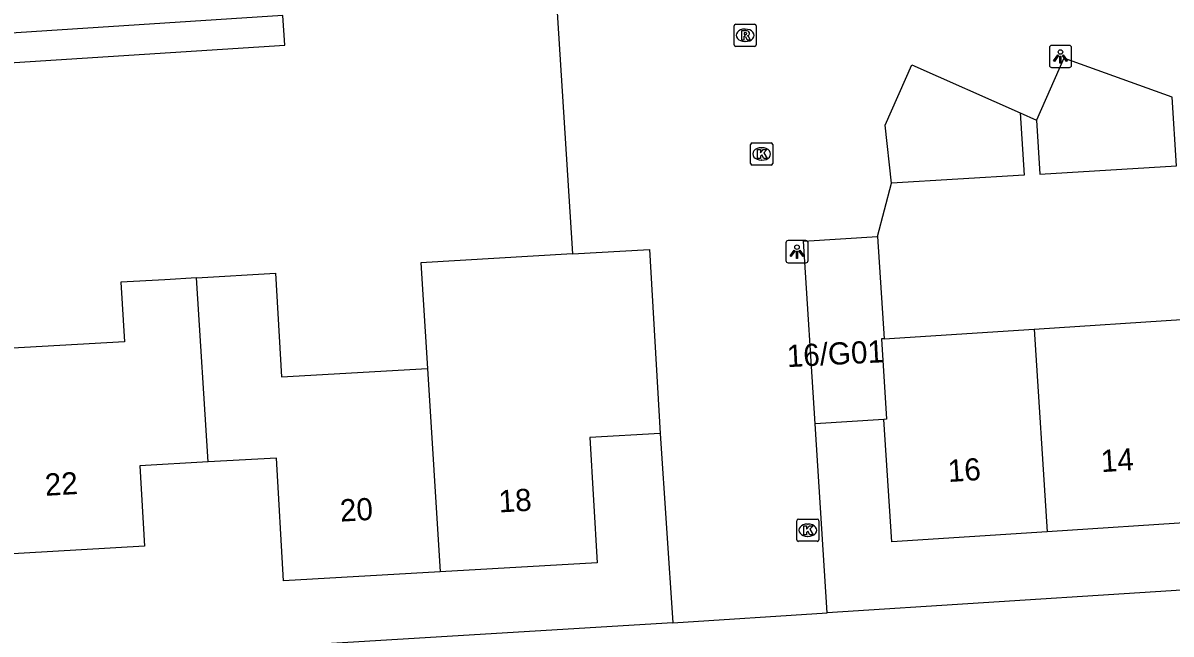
# Model space of a CAD drawing. Extents: x 159689 to 160786, y 387323 to 388339.
# Drawn here: x 160602.5 to 160654.3, y 388261.9 to 388289.5 of the extents above; entities that cross this region are included whole.
import ezdxf

# ---------------------------------------------------------------- set-up
doc = ezdxf.new("R2010")
doc.units = 0
for name, color, linetype in [('IMGEO_Kolk', 7, 'Continuous'), ('IMGEO_Lichtpunt', 7, 'Continuous'), ('IMGEO_Muur', 7, 'Continuous'), ('IMGEO_Pand', 7, 'Continuous'), ('IMGEO_Pand_nummerreeks', 7, 'Continuous'), ('IMGEO_Rijbaan_lokaal_open', 7, 'Continuous'), ('IMGEO_Rioolput', 7, 'Continuous'), ('IMGEO_Voetpad_open', 7, 'Continuous')]:
    doc.layers.add(name, color=color, linetype=linetype)

msp = doc.modelspace()

# ---------------------------------------------------------------- linework, layer by layer
at = {"layer": 'IMGEO_Kolk'}
for p, q in [((160635.352, 388283.171), (160635.352, 388284.023)), ((160635.427, 388284.097), (160636.279, 388284.097)), ((160636.353, 388284.023), (160636.353, 388283.171)), ((160635.84, 388283.877), (160635.865, 388283.877)), ((160636.279, 388283.097), (160635.427, 388283.097)), ((160635.863, 388283.317), (160635.838, 388283.317)), ((160637.432, 388266.199), (160637.432, 388267.051)), ((160637.507, 388267.125), (160638.359, 388267.125)), ((160637.92, 388266.905), (160637.945, 388266.905)), ((160638.433, 388267.051), (160638.433, 388266.199)), ((160638.359, 388266.125), (160637.507, 388266.125)), ((160637.943, 388266.345), (160637.918, 388266.345))]:
    msp.add_line(p, q, dxfattribs=at)
for points in [[(160635.352, 388283.171), (160635.352, 388284.023)], [(160635.427, 388284.097), (160636.279, 388284.097)], [(160636.353, 388284.023), (160636.353, 388283.171)], [(160635.673, 388283.797), (160635.796, 388283.797), (160635.796, 388283.646), (160635.926, 388283.797), (160636.09, 388283.797), (160635.944, 388283.646), (160636.097, 388283.397), (160635.945, 388283.397), (160635.86, 388283.561), (160635.796, 388283.494), (160635.796, 388283.397), (160635.673, 388283.397), (160635.673, 388283.797)], [(160636.279, 388283.097), (160635.427, 388283.097)], [(160637.432, 388266.199), (160637.432, 388267.051)], [(160637.507, 388267.125), (160638.359, 388267.125)], [(160638.433, 388267.051), (160638.433, 388266.199)], [(160637.753, 388266.825), (160637.876, 388266.825), (160637.876, 388266.674), (160638.006, 388266.825), (160638.17, 388266.825), (160638.024, 388266.674), (160638.177, 388266.425), (160638.025, 388266.425), (160637.94, 388266.589), (160637.876, 388266.522), (160637.876, 388266.425), (160637.753, 388266.425), (160637.753, 388266.825)], [(160638.359, 388266.125), (160637.507, 388266.125)]]:
    msp.add_lwpolyline(points, dxfattribs=at)
for centre, start, end in [((160635.429, 388284.021), 91.552, 178.448), ((160635.429, 388284.021), 91.552, 178.448), ((160636.277, 388284.021), 1.552, 88.448), ((160636.277, 388284.021), 1.552, 88.448), ((160635.429, 388283.173), 181.552, 268.448), ((160635.429, 388283.173), 181.552, 268.448), ((160636.277, 388283.173), 271.552, 358.448), ((160636.277, 388283.173), 271.552, 358.448), ((160637.509, 388267.049), 91.552, 178.448), ((160637.509, 388267.049), 91.552, 178.448), ((160638.357, 388267.049), 1.552, 88.448), ((160638.357, 388267.049), 1.552, 88.448), ((160637.509, 388266.201), 181.552, 268.448), ((160637.509, 388266.201), 181.552, 268.448), ((160638.357, 388266.201), 271.552, 358.448), ((160638.357, 388266.201), 271.552, 358.448)]:
    msp.add_arc(centre, 0.0765, start, end, dxfattribs=at)
for centre, major_axis, ratio, start_param, end_param in [((160635.839, 388283.597), (-0.387, 0.002), 0.722429, 4.712389, 7.853982), ((160635.864, 388283.597), (-0.39, 0.002), 0.717154, 1.570796, 4.712389), ((160637.919, 388266.625), (-0.387, 0.002), 0.722429, 4.712389, 7.853982), ((160637.944, 388266.625), (-0.39, 0.002), 0.717154, 1.570796, 4.712389)]:
    msp.add_ellipse(centre, major_axis=major_axis, ratio=ratio, start_param=start_param, end_param=end_param, dxfattribs=at)
at = {"layer": 'IMGEO_Lichtpunt'}
for p, q in [((160648.827, 388288.398), (160648.827, 388287.591)), ((160648.827, 388288.398), (160648.827, 388287.591)), ((160649.729, 388288.493), (160648.921, 388288.493)), ((160649.729, 388288.493), (160648.921, 388288.493)), ((160649.823, 388287.591), (160649.823, 388288.398)), ((160649.823, 388287.591), (160649.823, 388288.398)), ((160648.921, 388287.497), (160649.729, 388287.497)), ((160648.921, 388287.497), (160649.729, 388287.497)), ((160636.949, 388279.594), (160636.949, 388278.787)), ((160636.949, 388279.594), (160636.949, 388278.787)), ((160637.851, 388279.689), (160637.043, 388279.689)), ((160637.851, 388279.689), (160637.043, 388279.689)), ((160637.945, 388278.787), (160637.945, 388279.594)), ((160637.945, 388278.787), (160637.945, 388279.594)), ((160637.043, 388278.693), (160637.851, 388278.693)), ((160637.043, 388278.693), (160637.851, 388278.693))]:
    msp.add_line(p, q, dxfattribs=at)
for points in [[(160649.201, 388288.062), (160649.24, 388288.034), (160649.052, 388287.772), (160649.014, 388287.799), (160649.201, 388288.062)], [(160649.303, 388288.014), (160649.35, 388288.014), (160649.35, 388287.692), (160649.303, 388287.692), (160649.303, 388288.014)], [(160649.413, 388288.034), (160649.451, 388288.061), (160649.638, 388287.799), (160649.599, 388287.771), (160649.413, 388288.034)], [(160637.323, 388279.258), (160637.362, 388279.23), (160637.174, 388278.968), (160637.136, 388278.995), (160637.323, 388279.258)], [(160637.425, 388279.21), (160637.472, 388279.21), (160637.472, 388278.888), (160637.425, 388278.888), (160637.425, 388279.21)], [(160637.535, 388279.23), (160637.573, 388279.257), (160637.76, 388278.995), (160637.721, 388278.967), (160637.535, 388279.23)]]:
    msp.add_lwpolyline(points, dxfattribs=at)
for centre in [(160649.326, 388288.196), (160637.448, 388279.392)]:
    msp.add_circle(centre, 0.0994, dxfattribs=at)
for centre, start, end in [((160648.921, 388288.398), 90, 180), ((160648.921, 388288.398), 90, 180), ((160649.729, 388288.398), 0, 90), ((160649.729, 388288.398), 0, 90), ((160648.921, 388287.591), 180, 270), ((160648.921, 388287.591), 180, 270), ((160649.729, 388287.591), 270, 0), ((160649.729, 388287.591), 270, 360), ((160637.043, 388279.594), 90, 180), ((160637.043, 388279.594), 90, 180), ((160637.851, 388279.594), 0, 90), ((160637.851, 388279.594), 0, 90), ((160637.043, 388278.787), 180, 270), ((160637.043, 388278.787), 180, 270), ((160637.851, 388278.787), 270, 0), ((160637.851, 388278.787), 270, 360)]:
    msp.add_arc(centre, 0.0946, start, end, dxfattribs=at)
at = {"layer": 'IMGEO_Muur'}
for points in [[(160626.344, 388294.49), (160627.321, 388279.086)], [(160641.081, 388279.876), (160641.703, 388282.282)]]:
    msp.add_lwpolyline(points, dxfattribs=at)
at = {"layer": 'IMGEO_Pand'}
for points in [[(160641.703, 388282.282), (160641.421, 388284.898), (160642.622, 388287.615), (160647.514, 388285.451)], [(160654.358, 388286.158), (160649.484, 388287.922), (160648.248, 388285.127)], [(160648.248, 388285.127), (160648.395, 388282.685), (160654.558, 388283.055), (160654.358, 388286.158)], [(160647.514, 388285.451), (160647.695, 388282.643), (160641.703, 388282.282)], [(160638.272, 388271.428), (160637.742, 388279.661), (160641.081, 388279.876)], [(160641.081, 388279.876), (160641.379, 388275.262)], [(160627.321, 388279.086), (160620.493, 388278.691), (160620.791, 388273.92)], [(160627.321, 388279.086), (160630.796, 388279.287), (160631.276, 388270.995)], [(160610.372, 388278.008), (160608.948, 388277.926), (160606.967, 388277.811), (160607.123, 388275.129), (160600.482, 388274.745)], [(160610.372, 388278.008), (160613.939, 388278.214), (160614.209, 388273.539), (160620.791, 388273.92)], [(160610.898, 388269.705), (160610.372, 388278.008)], [(160648.143, 388275.698), (160655.004, 388276.14)], [(160641.379, 388275.262), (160641.262, 388275.254), (160641.486, 388271.635), (160641.367, 388271.627)], [(160641.379, 388275.262), (160648.143, 388275.698)], [(160648.143, 388275.698), (160648.732, 388266.56)], [(160620.791, 388273.92), (160621.365, 388264.747)], [(160641.367, 388271.627), (160638.272, 388271.428)], [(160648.732, 388266.56), (160641.722, 388266.108), (160641.367, 388271.627)], [(160631.276, 388270.995), (160628.103, 388270.812), (160628.43, 388265.156), (160621.365, 388264.747)], [(160610.898, 388269.705), (160607.815, 388269.527), (160608.024, 388265.909), (160601.045, 388265.506)], [(160621.365, 388264.747), (160614.301, 388264.339), (160613.98, 388269.883), (160610.898, 388269.705)], [(160655.593, 388267.002), (160648.732, 388266.56)]]:
    msp.add_lwpolyline(points, dxfattribs=at)
at = {"layer": 'IMGEO_Rijbaan_lokaal_open'}
for points in [[(160626.344, 388294.49), (160627.321, 388279.086)], [(160647.514, 388285.451), (160648.248, 388285.127)], [(160641.081, 388279.876), (160641.703, 388282.282)], [(160638.814, 388262.895), (160638.272, 388271.428)], [(160631.276, 388270.995), (160631.851, 388262.448)], [(160631.851, 388262.448), (160638.814, 388262.895)]]:
    msp.add_lwpolyline(points, dxfattribs=at)
at = {"layer": 'IMGEO_Rioolput'}
for p, q in [((160634.607, 388288.522), (160634.607, 388289.374)), ((160634.682, 388289.448), (160635.534, 388289.448)), ((160635.095, 388289.228), (160635.12, 388289.228)), ((160635.608, 388289.374), (160635.608, 388288.522)), ((160635.118, 388288.668), (160635.093, 388288.668)), ((160635.534, 388288.448), (160634.682, 388288.448))]:
    msp.add_line(p, q, dxfattribs=at)
for points in [[(160634.607, 388288.522), (160634.607, 388289.374)], [(160634.682, 388289.448), (160635.534, 388289.448)], [(160635.608, 388289.374), (160635.608, 388288.522)], [(160635.196, 388289.146), (160634.944, 388289.148), (160634.944, 388288.748)], [(160634.944, 388288.748), (160635.068, 388288.748), (160635.068, 388288.91), (160635.079, 388288.91)], [(160635.122, 388289.067), (160635.068, 388289.067), (160635.068, 388288.986)], [(160635.068, 388288.986), (160635.12, 388288.986)], [(160635.126, 388288.881), (160635.197, 388288.748), (160635.337, 388288.748), (160635.272, 388288.874)], [(160635.534, 388288.448), (160634.682, 388288.448)]]:
    msp.add_lwpolyline(points, dxfattribs=at)
for centre, radius, start, end in [((160634.684, 388289.372), 0.0765, 91.552, 178.448), ((160634.684, 388289.372), 0.0765, 91.552, 178.448), ((160635.532, 388289.372), 0.0765, 1.552, 88.448), ((160635.532, 388289.372), 0.0765, 1.552, 88.448), ((160635.078, 388288.857), 0.0533, 26.0293, 88.6989), ((160635.104, 388289.175), 0.19, 274.7715, 282.9687), ((160635.128, 388288.971), 0.0964, 77.0061, 93.1865), ((160635.142, 388289.028), 0.0378, 276.6634, 79.6772), ((160635.195, 388289.036), 0.109, 350.3612, 89.416), ((160635.193, 388289.036), 0.112, 277.5842, 350.9817), ((160635.177, 388288.821), 0.108, 29.5134, 73.7905), ((160634.684, 388288.524), 0.0765, 181.552, 268.448), ((160634.684, 388288.524), 0.0765, 181.552, 268.448), ((160635.532, 388288.524), 0.0765, 271.552, 358.448), ((160635.532, 388288.524), 0.0765, 271.552, 358.448)]:
    msp.add_arc(centre, radius, start, end, dxfattribs=at)
for centre, major_axis, ratio, start_param, end_param in [((160635.094, 388288.948), (-0.387, 0.002), 0.722429, 4.712389, 7.853982), ((160635.119, 388288.948), (-0.39, 0.002), 0.717154, 1.570796, 4.712389)]:
    msp.add_ellipse(centre, major_axis=major_axis, ratio=ratio, start_param=start_param, end_param=end_param, dxfattribs=at)
at = {"layer": 'IMGEO_Voetpad_open'}
for points in [[(160569.768, 388275.379), (160569.111, 388285.605), (160614.352, 388288.51), (160614.266, 388289.842), (160569.153, 388286.903), (160568.533, 388296.416)], [(160659.957, 388264.254), (160638.814, 388262.895)], [(160631.851, 388262.448), (160570.754, 388258.744)]]:
    msp.add_lwpolyline(points, dxfattribs=at)

# ---------------------------------------------------------------- texts
at = {"layer": 'IMGEO_Pand_nummerreeks'}
for s, rotation, p in [('16/G01', 2.9357, (160637.01, 388273.979)), ('14', 3.6858, (160651.174, 388269.243)), ('16', 3.6858, (160644.276, 388268.798)), ('22', 3.3085, (160603.561, 388268.175)), ('18', 3.3117, (160624.021, 388267.425)), ('20', 3.3094, (160616.866, 388267.011))]:
    msp.add_text(s, height=1, rotation=rotation, dxfattribs=at).set_placement(p)

doc.saveas('drawing.dxf')
